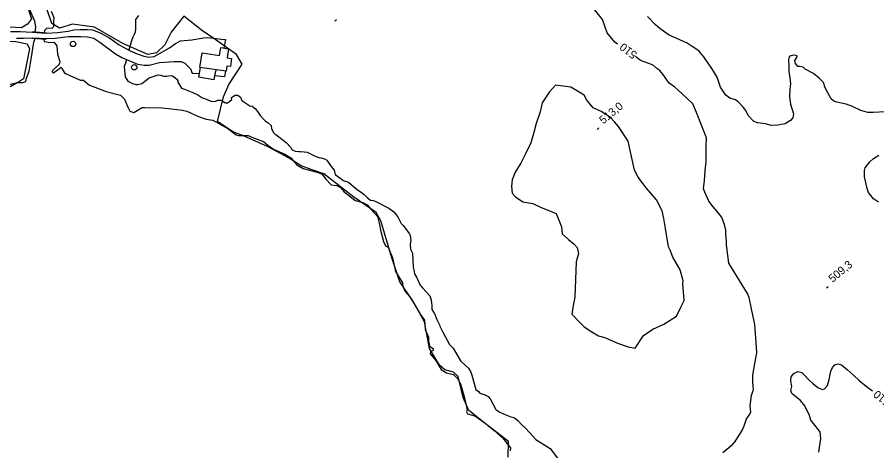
# Model space of a CAD drawing. Extents: x 347059 to 352153, y 6073752 to 6078601.
# Drawn here: x 349427.8 to 349911.2, y 6076824.7 to 6077068.8 of the extents above; entities that cross this region are included whole.
import ezdxf

# ---------------------------------------------------------------- set-up
doc = ezdxf.new("R2010")
doc.units = 0
for name, color, linetype in [('Level 1', 7, 'Continuous'), ('Level 19', 7, 'Continuous'), ('Level 2', 7, 'Continuous'), ('Level 26', 7, 'Continuous'), ('Level 3', 7, 'Continuous'), ('Level 31', 7, 'Continuous'), ('Level 36', 7, 'Continuous'), ('Level 4', 7, 'Continuous'), ('Level 44', 7, 'Continuous')]:
    doc.layers.add(name, color=color, linetype=linetype)

msp = doc.modelspace()

# ---------------------------------------------------------------- linework, layer by layer
at = {"layer": 'Level 1'}
for points in [[(349765.47, 6077053.61), (349763.86, 6077054.62), (349759.53, 6077059.99), (349756.99, 6077067.52), (349752.5, 6077073.06)], [(349495.96, 6077069.71), (349494.41, 6077067.45), (349494.37, 6077062.39), (349494.21, 6077060.28), (349493.36, 6077058.63), (349492.88, 6077057.6), (349492.06, 6077055.38), (349490.67, 6077050.23)], [(349489.25, 6077044.94), (349488.7, 6077042.89), (349488, 6077041.06), (349488.47, 6077035.23), (349490, 6077032.76), (349492.59, 6077031.35), (349494.52, 6077030.88), (349495.67, 6077030.96), (349497.99, 6077031.45), (349500.41, 6077033.24), (349502.14, 6077034.58)], [(349843.58, 6076883.09), (349842.58, 6076895.87), (349840.78, 6076904.64), (349839.47, 6076911.08), (349838.49, 6076913.27), (349828.03, 6076930.32), (349826.68, 6076940.69), (349826.67, 6076942.8), (349826.32, 6076946.74), (349826.31, 6076948.86), (349825.58, 6076952.18), (349823.77, 6076956.38), (349821.69, 6076959.14), (349819.14, 6076962.09), (349816.76, 6076965.2), (349814.53, 6076970.25), (349813.7, 6076972.26), (349814.36, 6076976.78), (349814.56, 6076979.38), (349814.63, 6076982.47), (349815.31, 6076987.32), (349815.27, 6076993.35), (349815.14, 6076995.97), (349815.5, 6077000.84), (349809.88, 6077015.11), (349807.79, 6077019.99), (349801.54, 6077025.82), (349797.56, 6077029.37), (349794.46, 6077031.55), (349790.93, 6077036.69), (349789.12, 6077038.78), (349787.57, 6077039.87), (349785.57, 6077041.48), (349784.47, 6077042.05), (349778.27, 6077044.29), (349775.42, 6077046.55)], [(349502.14, 6077034.58), (349507.07, 6077036.27), (349508.61, 6077036.08), (349510.05, 6077035.65), (349511.76, 6077035.61), (349513.83, 6077036.03), (349515.12, 6077035.77), (349516.75, 6077034.6), (349517.67, 6077033.88), (349518.18, 6077032.95), (349518.21, 6077032.21), (349520.24, 6077028.8), (349521.92, 6077028.27), (349524.77, 6077027.09), (349526.51, 6077026.31), (349529.35, 6077024.97), (349531.61, 6077023.58), (349532.65, 6077023.26), (349534.71, 6077022.46), (349536.69, 6077021.59), (349538.71, 6077021.36), (349539.89, 6077021.77), (349540.72, 6077022.03), (349542.44, 6077022.15), (349543.23, 6077021.77), (349544.46, 6077020.7), (349545.11, 6077020.66), (349545.75, 6077020.45), (349547.45, 6077021.47), (349548.5, 6077022.37), (349548.42, 6077023.52), (349549.38, 6077024.35), (349550.4, 6077024.93), (349551.95, 6077024.9), (349553.34, 6077023.82), (349554.17, 6077021.8), (349558.61, 6077018.96), (349559.98, 6077018.62), (349561.59, 6077017.28), (349562.95, 6077015.71), (349564.42, 6077013.49), (349566.53, 6077011.21), (349567.29, 6077010.34), (349569, 6077009.24), (349570.6, 6077007.74), (349570.87, 6077005.85), (349571.95, 6077003.89), (349572.72, 6077003.19), (349573.33, 6077002.65), (349579.05, 6076998.33), (349581.79, 6076995.52), (349582.42, 6076994.09), (349584.08, 6076993.4), (349585.94, 6076993.19), (349587.08, 6076993.11), (349589.19, 6076992.95), (349590.81, 6076992.84), (349595.06, 6076990.74), (349597.52, 6076989.83), (349598.65, 6076989.59), (349600.57, 6076989.12), (349601.99, 6076988.37), (349604.33, 6076984.78), (349606.14, 6076982.69), (349606.69, 6076980.29)], [(349912.19, 6076964.63), (349909.41, 6076966.52), (349906.52, 6076970.18), (349905.7, 6076972.32), (349904.2, 6076978.85), (349904.19, 6076982.45), (349904.64, 6076984.02), (349907.35, 6076987.43), (349909.31, 6076989.29), (349912.31, 6076991.2)], [(349606.69, 6076980.29), (349609.94, 6076977.77), (349611.18, 6076976.87), (349612.93, 6076976.25), (349614.12, 6076975.92), (349616.97, 6076973.52), (349619.19, 6076971.65), (349621.22, 6076970.36), (349622.91, 6076968.93), (349624.73, 6076967.01), (349626.52, 6076965.82), (349628.13, 6076965.55), (349629.95, 6076964.84), (349636.79, 6076961.34), (349639.57, 6076959.18), (349640.92, 6076957.62), (349642.03, 6076955.99), (349643.73, 6076952.61), (349644.87, 6076951.47), (349648.37, 6076946.9), (349648.72, 6076946.14), (349649, 6076944.41), (349649.14, 6076943.01), (349648.84, 6076941.08), (349648.95, 6076938.13), (349650.09, 6076935.93), (349650.49, 6076928.08), (349650.95, 6076926.5), (349651.28, 6076924.36), (349652.28, 6076922.49), (349654.48, 6076918.01), (349654.93, 6076917.49), (349655.76, 6076916.54), (349659.83, 6076912.01), (349660.63, 6076909.67), (349660.81, 6076907.7), (349660.92, 6076906.88), (349661.05, 6076904.26), (349662.28, 6076902.14), (349662.43, 6076901.96), (349663.81, 6076898.61), (349665.22, 6076895.57), (349665.5, 6076894.9), (349667.2, 6076891.52), (349671.01, 6076884.49), (349672.07, 6076883.43), (349673.06, 6076882.47), (349677.02, 6076875.42), (349679.77, 6076872.94), (349681.53, 6076871.27), (349682.83, 6076869.06), (349683.43, 6076867.31), (349685.69, 6076859.25), (349687.16, 6076858.08), (349687.91, 6076857.21), (349689.65, 6076856.6), (349690.54, 6076856.46), (349691.17, 6076856.09), (349692.65, 6076855.25), (349693.87, 6076854.02), (349695.5, 6076850.73), (349697, 6076847.93), (349699.18, 6076846.48), (349700.91, 6076845.7), (349702.65, 6076844.92)], [(349824.65, 6076823.85), (349829.08, 6076827.52), (349830.21, 6076828.5), (349831.54, 6076829.95), (349832.55, 6076831.43), (349834.5, 6076834.63), (349835.7, 6076836.58), (349836.61, 6076838.88), (349837.26, 6076841.11), (349837.77, 6076842.46), (349839.7, 6076845.33), (349840.37, 6076846.67), (349840.15, 6076848.15), (349839.99, 6076850.28), (349840.26, 6076852.78), (349840.66, 6076856.01), (349841.66, 6076858.55), (349841.91, 6076859.67), (349841.75, 6076860.74), (349841.5, 6076864.02), (349841.42, 6076867.28), (349842.65, 6076873.95), (349843.75, 6076879.9), (349843.58, 6076883.09)], [(349878.56, 6076823.94), (349879.62, 6076831.61), (349879.25, 6076835.32), (349877.89, 6076837.29), (349874.06, 6076841.94), (349873.3, 6076844.66), (349870.66, 6076850.13), (349868.29, 6076853.01), (349864.66, 6076855.95), (349863.45, 6076857.09), (349862.79, 6076858.7), (349863.38, 6076860.92), (349862.87, 6076863.98), (349863.04, 6076866.38), (349864.56, 6076868.29), (349866.73, 6076869.39), (349869.11, 6076868.78), (349870.12, 6076867.73), (349873.11, 6076864.42), (349875.1, 6076862.82), (349878.04, 6076860.4), (349880.44, 6076859.28), (349881.8, 6076859.58), (349883.38, 6076861.41), (349884.48, 6076864.97), (349885.38, 6076869.57), (349886.18, 6076871.7), (349887.58, 6076873.1), (349889.26, 6076873.66), (349891.28, 6076873.17), (349894.78, 6076870.39), (349898.02, 6076867.28), (349901.35, 6076864.38), (349906.13, 6076860.37), (349908.72, 6076858.5)], [(349702.65, 6076844.92), (349705.42, 6076843.83), (349707.36, 6076843.53), (349709.27, 6076841.85), (349711.53, 6076839.41), (349713.52, 6076837.63), (349716.09, 6076834.85), (349717.51, 6076833.2), (349719.39, 6076831.03), (349727.5, 6076826.05), (349731.58, 6076820.63)]]:
    msp.add_lwpolyline(points, dxfattribs=at)
at = {"layer": 'Level 19'}
for points in [[(349424.06, 6077060.7), (349429.54, 6077060.72), (349432.97, 6077060.59), (349436.46, 6077060.28), (349444.39, 6077059.8), (349450.47, 6077060.18), (349456.47, 6077060.93), (349459.67, 6077061.59), (349463.25, 6077061.81), (349467.42, 6077061.86), (349470.22, 6077061.66), (349474.53, 6077060.02), (349479.9, 6077056.94), (349485.17, 6077053.26), (349491.33, 6077049.87), (349495.3, 6077048.1), (349498.44, 6077047.05), (349501.64, 6077046.28), (349504.94, 6077046.65), (349507.83, 6077048.4), (349513.41, 6077051.52), (349516.82, 6077054), (349519.72, 6077055.46), (349525.98, 6077056.06), (349532.61, 6077057.21), (349534.99, 6077057.33), (349542.74, 6077056.33), (349544.89, 6077056.19), (349543.96, 6077051.38)], [(349427.38, 6077057.02), (349431.39, 6077057), (349436.48, 6077057.21), (349444.29, 6077056.79), (349449.25, 6077056.89), (349456.73, 6077057.84), (349463.56, 6077057.94), (349467.42, 6077057.65), (349470.86, 6077056.86), (349474.39, 6077054.64), (349483.09, 6077048.13), (349486.7, 6077045.98), (349495.5, 6077042.4), (349499.32, 6077041.7), (349502.02, 6077041.79), (349507.87, 6077043.25), (349516.12, 6077043.8), (349520.08, 6077043.75), (349522.09, 6077042.88), (349525.31, 6077039.66), (349526.23, 6077037.26), (349530.38, 6077037.12)]]:
    msp.add_lwpolyline(points, dxfattribs=at)
at = {"layer": 'Level 2'}
for points in [[(349782.33, 6077069.06), (349786.48, 6077064.69)], [(349875.62, 6077037.09), (349870.98, 6077039.6), (349869.75, 6077040.6), (349867.71, 6077040.95), (349866.75, 6077040.97), (349865.37, 6077042.65), (349865.02, 6077044.37), (349866.47, 6077046.36), (349866.38, 6077046.96), (349864.8, 6077047.41), (349862.77, 6077047.09), (349861.97, 6077046.44), (349861.58, 6077044.78), (349861.69, 6077041.39), (349861.75, 6077038.23), (349862.2, 6077034.58), (349862.68, 6077031.23), (349862.23, 6077028.18), (349862.02, 6077023.87), (349862.74, 6077019.9), (349864.42, 6077014.45), (349863.98, 6077012.21), (349862.71, 6077010.65), (349859.63, 6077008.67), (349855.49, 6077007.98), (349851.79, 6077007.9), (349848.62, 6077008.8), (349844.16, 6077009.31), (349842.09, 6077010.03), (349838.8, 6077013.37), (349837.46, 6077016.29), (349836.3, 6077018.02), (349833.68, 6077020.7), (349831.76, 6077022.21), (349828.53, 6077023.19), (349826.34, 6077024.88), (349823.31, 6077029.36), (349821.35, 6077034.99), (349818.51, 6077039.89), (349814, 6077046.51), (349811.08, 6077049.88), (349807.33, 6077052.3), (349804.56, 6077054.19), (349800.46, 6077056.06), (349794.38, 6077058.71), (349789.41, 6077062.28), (349786.48, 6077064.69)], [(349916.12, 6077015.47), (349909.06, 6077015.2), (349906.09, 6077015.2), (349902.13, 6077016.25), (349897.46, 6077018.48), (349893.96, 6077019.78), (349888.75, 6077021.02), (349886.94, 6077021.42), (349885.46, 6077022.89), (349883.71, 6077026.15), (349882.22, 6077029.09), (349881.18, 6077031.98), (349878.69, 6077034.51), (349875.62, 6077037.09)], [(349792.37, 6076949.88), (349791.49, 6076955.48), (349790.51, 6076959.78), (349787.23, 6076966.04), (349781.68, 6076972.46), (349778.58, 6076976.75), (349776.8, 6076979.16), (349774.95, 6076982.71), (349771.44, 6076999.08), (349765.86, 6077007.3), (349763.61, 6077009.9), (349761.51, 6077012.33), (349756.22, 6077015.64), (349751.65, 6077017.76), (349748.22, 6077022.08), (349746.65, 6077024.96), (349739.16, 6077029.4), (349730.6, 6077030.51), (349727.22, 6077026.67), (349723.03, 6077020.62), (349721.99, 6077015.48), (349719.72, 6077008.97), (349718.36, 6077003.85), (349716.64, 6076998.11), (349713.56, 6076991.82), (349711.06, 6076986.62), (349707.91, 6076981.47), (349706.13, 6076977.2), (349705.87, 6076973.64), (349706.23, 6076969.71), (349708.03, 6076967.63), (349712.22, 6076964.88), (349714.47, 6076964.4)], [(349714.47, 6076964.4), (349717.86, 6076963.99), (349722.1, 6076961.9), (349730.96, 6076958.34), (349733.82, 6076950.81), (349734.18, 6076946.87), (349737.85, 6076943.68), (349741.07, 6076941.01), (349742.72, 6076939.1), (349743.45, 6076935.79), (349742.12, 6076931.01), (349741.3, 6076911.21), (349740.47, 6076906.55), (349739.79, 6076901.72), (349744.16, 6076897.02), (349746.58, 6076894.57), (349750.92, 6076891.65), (349754.67, 6076889.43), (349758.18, 6076888.53), (349765.44, 6076885.41), (349771.47, 6076883.35), (349775.31, 6076882.43), (349780.07, 6076889.57), (349785.22, 6076893.11), (349791.46, 6076896.08), (349798.63, 6076900.45), (349800.96, 6076905.49), (349802.86, 6076909.26), (349802.12, 6076918.91), (349802.39, 6076920.36), (349800.58, 6076926.67), (349796.55, 6076933.79), (349795.05, 6076937.64), (349794.05, 6076939.51), (349792.37, 6076949.88)]]:
    msp.add_lwpolyline(points, dxfattribs=at)
at = {"layer": 'Level 26'}
for points in [[(349436.41, 6077060.7), (349444.41, 6077059.96)], [(349436.21, 6077056.9), (349444.18, 6077056.38)]]:
    msp.add_lwpolyline(points, dxfattribs=at)
at = {"layer": 'Level 3'}
for p, q in [((349606.43, 6077066.73), (349607.35, 6077067.5)), ((349754.01, 6077005.64), (349754.93, 6077006.41)), ((349882.94, 6076916.49), (349883.86, 6076917.26))]:
    msp.add_line(p, q, dxfattribs=at)
at = {"layer": 'Level 31'}
for points in [[(349545.39, 6077038.39), (349530.63, 6077040.44), (349531.77, 6077048.65), (349541.68, 6077047.28), (349542.28, 6077051.61), (349546.59, 6077051.01), (349545.89, 6077045.9), (349548.42, 6077045.55), (349547.79, 6077040.98), (349545.78, 6077041.26), (349545.39, 6077038.39)], [(349539.47, 6077039.22), (349538.86, 6077035.77), (349538.46, 6077033.49), (349530, 6077034.98), (349530.95, 6077040.4)], [(349544.93, 6077038.46), (349544.45, 6077035.16), (349538.86, 6077035.77)]]:
    msp.add_lwpolyline(points, dxfattribs=at)
at = {"layer": 'Level 36'}
for centre in [(349459.23, 6077053.7), (349493.68, 6077040.55)]:
    msp.add_circle(centre, 1.5, dxfattribs=at)
at = {"layer": 'Level 4'}
for points in [[(349438, 6077060.19), (349438.28, 6077063.36), (349437.73, 6077066.43), (349434.98, 6077072.93)], [(349446.9, 6077072.11), (349448.43, 6077068.59), (349448.2, 6077065.91), (349448.22, 6077063.29), (349447.24, 6077062.47), (349444.52, 6077062.66), (349443.29, 6077061.26), (349443.09, 6077059.88)], [(349390.68, 6077008.57), (349393.16, 6077016.12), (349396.03, 6077018.61), (349399.38, 6077021.27), (349401.32, 6077023.35), (349405.18, 6077025.47), (349408.98, 6077026.78), (349416.43, 6077027.77), (349424.32, 6077030.03), (349427.76, 6077031.95), (349431, 6077032.03), (349432.73, 6077032.66), (349433.17, 6077034.38), (349434.58, 6077038.35), (349435.63, 6077045.17), (349437.12, 6077054.7), (349437.95, 6077056.79)], [(349465.38, 6077033.07), (349463.7, 6077033.1), (349458.03, 6077035.55), (349454.84, 6077037.01), (349453.16, 6077039.81), (349452.6, 6077040.39), (349448.35, 6077037.2), (349447.56, 6077037.97), (349448.18, 6077039.39), (349451.36, 6077042.06), (349451.96, 6077043.39), (349450.77, 6077048.04), (349450.37, 6077052.73), (349448.84, 6077054.46), (349446.38, 6077054.35), (349443.27, 6077054.9), (349442.95, 6077056.46)], [(349465.38, 6077033.07), (349468.58, 6077030.42), (349473.06, 6077028.77), (349477.94, 6077027), (349485.89, 6077024.88), (349487.14, 6077023.75), (349488.11, 6077022.61), (349490.04, 6077018.06), (349491.21, 6077015.96), (349493.46, 6077015.07), (349498.09, 6077017.98), (349499.65, 6077018.01), (349509.44, 6077017.66), (349512.88, 6077017.32), (349520.79, 6077016.51), (349523.14, 6077015.78), (349529.75, 6077012.84), (349534.12, 6077011.4), (349537.87, 6077010.79), (349542.83, 6077008.03), (349546.3, 6077006.13), (349550.94, 6077002.58), (349552.29, 6077002.22), (349557.73, 6077002.12), (349560.8, 6077000.79), (349566.31, 6076998.8), (349568.74, 6076996.71), (349571.99, 6076994.55), (349578.31, 6076991.6), (349581.65, 6076989.59), (349584.99, 6076985.71), (349588.73, 6076983.67), (349597.12, 6076981.39), (349599.24, 6076980.39), (349601.45, 6076977.58), (349604.44, 6076974.46), (349607.63, 6076973.98), (349609.58, 6076972.92), (349611.59, 6076970.62), (349615.84, 6076967.35), (349617.8, 6076965.54), (349622.25, 6076964.47), (349624.66, 6076963.11), (349627.11, 6076960.29), (349630.43, 6076956.69), (349631.32, 6076952.94), (349632.25, 6076948.16), (349633.89, 6076942.62), (349634.93, 6076940.04), (349636.46, 6076939.38), (349638.79, 6076933.37), (349640.57, 6076925.7), (349644.41, 6076919.24), (349644.56, 6076918.17), (349645.84, 6076914.59), (349648.58, 6076911.41), (349651.04, 6076907.4), (349654.38, 6076901.72), (349656.82, 6076898.28), (349657.33, 6076893.01), (349659.19, 6076888.65), (349659.15, 6076886.36), (349659.92, 6076883.48), (349661.77, 6076882.26), (349661.5, 6076881.06), (349660.15, 6076880.6), (349659.96, 6076879.31), (349663.26, 6076875.55), (349666.17, 6076870.57), (349669.26, 6076868.59), (349673.14, 6076867.64), (349675.44, 6076865.44), (349677.01, 6076862.41), (349679.3, 6076854.58), (349680.91, 6076847.82), (349680.53, 6076846.76), (349681.08, 6076845.65), (349685.09, 6076844.36), (349690.71, 6076840.45), (349696.1, 6076836.27)], [(349696.1, 6076836.27), (349700.86, 6076831.86), (349705.16, 6076826.47), (349705, 6076824.69)]]:
    msp.add_lwpolyline(points, dxfattribs=at)
at = {"layer": 'Level 44'}
for points in [[(349703.97, 6076821.11), (349704.04, 6076829.9), (349690.95, 6076840.07), (349681.85, 6076847.41), (349678.67, 6076854.69), (349675.74, 6076866.54), (349673.1, 6076869), (349668.21, 6076870.36), (349665.33, 6076872.93), (349659.72, 6076882.41), (349656.92, 6076897.37), (349649.85, 6076909.69), (349642.91, 6076919.87), (349638.41, 6076933.43), (349632.29, 6076954.2), (349629.6, 6076958.89), (349617.04, 6076967.4), (349600.31, 6076980.52), (349593.1, 6076983.02), (349587.48, 6076985.05), (349580.37, 6076989.59), (349568.99, 6076995.8), (349555.16, 6077002.05), (349549.14, 6077004.21), (349540.5, 6077010.01), (349543.77, 6077024.02), (349546.91, 6077030.86), (349554.37, 6077042.37), (349551.09, 6077047.71), (349536.5, 6077058.11), (349532.18, 6077060.93), (349521.57, 6077069.27), (349514.42, 6077060.26), (349510.95, 6077053.29), (349506.13, 6077048.65), (349501.23, 6077047.69), (349487.25, 6077053.95), (349471.31, 6077063.09), (349458.89, 6077064.81), (349451.66, 6077062.5), (349447.24, 6077065.25), (349442.34, 6077080.22)], [(349433.11, 6077076.52), (349435.86, 6077067.86), (349433.56, 6077064.87), (349430.19, 6077062.79), (349412.75, 6077063.71)], [(349382.27, 6077056.63), (349401.61, 6077055.43), (349427, 6077055.05), (349433.39, 6077053.76), (349434.77, 6077050.86), (349431.42, 6077034.07), (349428.04, 6077031.83), (349409.18, 6077027.41), (349399.56, 6077023.09), (349392.76, 6077016.32), (349389.42, 6077007.05), (349385.46, 6077006.74), (349373.89, 6077009.05), (349369.77, 6077010.51), (349375.42, 6077017.16), (349370.53, 6077023.78), (349365.22, 6077020.98)]]:
    msp.add_lwpolyline(points, dxfattribs=at)

# ---------------------------------------------------------------- texts
at = {"layer": 'Level 1'}
for rotation, p in [(143.0599, (349776.8, 6077048.53)), (140.875, (349919.36, 6076852.81))]:
    msp.add_text('510', height=4.5, rotation=rotation, dxfattribs=at).set_placement(p)
at = {"layer": 'Level 3'}
for s, p in [('513,0', (349757.37, 6077008.36)), ('509,3', (349886.3, 6076919.2))]:
    msp.add_text(s, height=4.5, rotation=39.62, dxfattribs=at).set_placement(p)

doc.saveas('drawing.dxf')
